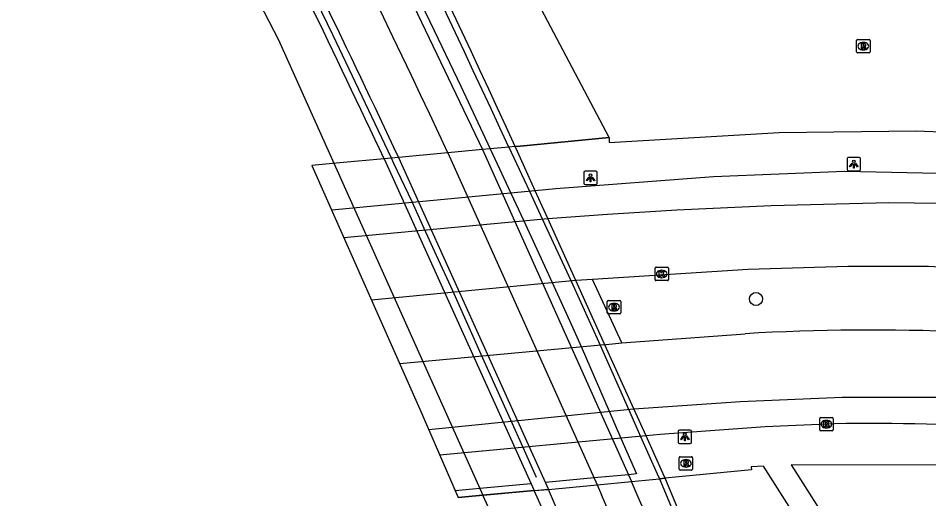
# Model space of a CAD drawing. Extents: x 163010 to 163853, y 382793 to 383982.
# Drawn here: x 163009.7 to 163077.8, y 383910 to 383946 of the extents above; entities that cross this region are included whole.
import ezdxf

# ---------------------------------------------------------------- set-up
doc = ezdxf.new("R2010")
doc.units = 0
for name, color, linetype in [('IMGEO_Berm_open', 7, 'Continuous'), ('IMGEO_Boom', 7, 'Continuous'), ('IMGEO_Dek', 7, 'Continuous'), ('IMGEO_Groenvoorziening', 7, 'Continuous'), ('IMGEO_Hek', 7, 'Continuous'), ('IMGEO_Kolk', 7, 'Continuous'), ('IMGEO_Lichtpunt', 7, 'Continuous'), ('IMGEO_Lijnafwatering', 7, 'Continuous'), ('IMGEO_Muur', 7, 'Continuous'), ('IMGEO_Rijbaan_lokaal_gesloten', 7, 'Continuous'), ('IMGEO_Rijbaan_regionaal_gesloten', 7, 'Continuous'), ('IMGEO_Rioolput', 7, 'Continuous'), ('IMGEO_Voetpad_open', 7, 'Continuous')]:
    doc.layers.add(name, color=color, linetype=linetype)

msp = doc.modelspace()

# ---------------------------------------------------------------- linework, layer by layer
at = {"layer": 'IMGEO_Berm_open'}
msp.add_lwpolyline([(163048.332, 383910.63), (163049.399, 383910.705)], dxfattribs=at)
at = {"layer": 'IMGEO_Boom'}
msp.add_circle((163064.924, 383924.954), 0.489, dxfattribs=at)
at = {"layer": 'IMGEO_Dek'}
msp.add_lwpolyline([(163039.789, 383916.699), (163042.648, 383910.107), (163043.962, 383910.224), (163048.332, 383910.63), (163049.39, 383910.728), (163049.399, 383910.705), (163053.04, 383911.049), (163055.616, 383911.293), (163057.704, 383911.501), (163058.135, 383911.541), (163057.961, 383911.925), (163056.7, 383914.713), (163055.785, 383916.736), (163053.616, 383921.533), (163051.447, 383926.327), (163049.348, 383930.967), (163048.406, 383933.05), (163047.074, 383935.994), (163046.907, 383936.364), (163046.437, 383936.32), (163045.048, 383936.191), (163044.468, 383936.137), (163041.876, 383935.895), (163038.19, 383935.552), (163037.66, 383935.502), (163037.104, 383935.45), (163033.79, 383935.139), (163033.239, 383935.087), (163031.71, 383934.943)], close=True, dxfattribs=at)
at = {"layer": 'IMGEO_Groenvoorziening'}
msp.add_lwpolyline([(163053.933, 383937.027), (163036.247, 383970.543)], dxfattribs=at)
at = {"layer": 'IMGEO_Hek'}
for points in [[(163053.933, 383937.027), (163047.28, 383936.399), (163046.907, 383936.364)], [(163041.876, 383935.895), (163038.19, 383935.552)], [(163044.468, 383936.137), (163041.876, 383935.895)], [(163045.048, 383936.191), (163044.468, 383936.137)], [(163046.437, 383936.32), (163045.048, 383936.191)], [(163046.907, 383936.364), (163046.437, 383936.32)], [(163033.79, 383935.139), (163033.239, 383935.087)], [(163037.104, 383935.45), (163033.79, 383935.139)], [(163037.66, 383935.502), (163037.104, 383935.45)], [(163038.19, 383935.552), (163037.66, 383935.502)], [(163033.239, 383935.087), (163031.71, 383934.943)], [(163064.588, 383912.165), (163058.135, 383911.541)], [(163055.616, 383911.293), (163057.704, 383911.501)], [(163058.135, 383911.541), (163057.704, 383911.501)], [(163043.962, 383910.224), (163048.332, 383910.63)], [(163048.332, 383910.63), (163049.399, 383910.705)], [(163049.399, 383910.705), (163053.04, 383911.049)], [(163053.04, 383911.049), (163055.616, 383911.293)], [(163042.648, 383910.107), (163043.962, 383910.224)]]:
    msp.add_lwpolyline(points, dxfattribs=at)
at = {"layer": 'IMGEO_Kolk'}
for p, q in [((163057.37, 383926.4), (163057.37, 383927.252)), ((163057.445, 383927.326), (163058.297, 383927.326)), ((163057.858, 383927.106), (163057.883, 383927.106)), ((163058.371, 383927.252), (163058.371, 383926.4)), ((163058.297, 383926.326), (163057.445, 383926.326)), ((163057.881, 383926.546), (163057.856, 383926.546)), ((163069.762, 383916.092), (163070.614, 383916.092)), ((163069.687, 383915.166), (163069.687, 383916.018)), ((163070.175, 383915.872), (163070.2, 383915.872)), ((163070.688, 383916.018), (163070.688, 383915.166)), ((163070.614, 383915.092), (163069.762, 383915.092)), ((163070.198, 383915.312), (163070.173, 383915.312))]:
    msp.add_line(p, q, dxfattribs=at)
for points in [[(163057.37, 383926.4), (163057.37, 383927.252)], [(163057.445, 383927.326), (163058.297, 383927.326)], [(163057.691, 383927.026), (163057.814, 383927.026), (163057.814, 383926.875), (163057.944, 383927.026), (163058.108, 383927.026), (163057.962, 383926.875), (163058.115, 383926.626), (163057.963, 383926.626), (163057.878, 383926.79), (163057.814, 383926.723), (163057.814, 383926.626), (163057.691, 383926.626), (163057.691, 383927.026)], [(163058.371, 383927.252), (163058.371, 383926.4)], [(163058.297, 383926.326), (163057.445, 383926.326)], [(163069.762, 383916.092), (163070.614, 383916.092)], [(163069.687, 383915.166), (163069.687, 383916.018)], [(163070.008, 383915.792), (163070.131, 383915.792), (163070.131, 383915.641), (163070.261, 383915.792), (163070.425, 383915.792), (163070.279, 383915.641), (163070.432, 383915.392), (163070.28, 383915.392), (163070.195, 383915.556), (163070.131, 383915.489), (163070.131, 383915.392), (163070.008, 383915.392), (163070.008, 383915.792)], [(163070.688, 383916.018), (163070.688, 383915.166)], [(163070.614, 383915.092), (163069.762, 383915.092)]]:
    msp.add_lwpolyline(points, dxfattribs=at)
for centre, start, end in [((163057.447, 383927.25), 91.55205, 178.44795), ((163057.447, 383927.25), 91.55205, 178.44795), ((163058.295, 383927.25), 1.55205, 88.44795), ((163058.295, 383927.25), 1.55205, 88.44795), ((163057.447, 383926.402), 181.55205, 268.44795), ((163057.447, 383926.402), 181.55205, 268.44795), ((163058.295, 383926.402), 271.55205, 358.44795), ((163058.295, 383926.402), 271.55205, 358.44795), ((163069.764, 383916.016), 91.55205, 178.44795), ((163069.764, 383916.016), 91.55205, 178.44795), ((163070.612, 383916.016), 1.55205, 88.44795), ((163070.612, 383916.016), 1.55205, 88.44795), ((163069.764, 383915.168), 181.55205, 268.44795), ((163069.764, 383915.168), 181.55205, 268.44795), ((163070.612, 383915.168), 271.55205, 358.44795), ((163070.612, 383915.168), 271.55205, 358.44795)]:
    msp.add_arc(centre, 0.0765, start, end, dxfattribs=at)
for centre, major_axis, ratio, start_param, end_param in [((163057.857, 383926.826), (-0.387, 0.002), 0.722429, 4.712389, 7.853982), ((163057.882, 383926.826), (-0.39, 0.002), 0.717154, 1.570796, 4.712389), ((163070.174, 383915.592), (-0.387, 0.002), 0.722429, 4.712389, 7.853982), ((163070.199, 383915.592), (-0.39, 0.002), 0.717154, 1.570796, 4.712389)]:
    msp.add_ellipse(centre, major_axis=major_axis, ratio=ratio, start_param=start_param, end_param=end_param, dxfattribs=at)
at = {"layer": 'IMGEO_Lichtpunt'}
for p, q in [((163071.741, 383935.455), (163071.741, 383934.648)), ((163071.741, 383935.455), (163071.741, 383934.648)), ((163072.643, 383935.55), (163071.835, 383935.55)), ((163072.643, 383935.55), (163071.835, 383935.55)), ((163072.737, 383934.648), (163072.737, 383935.455)), ((163072.737, 383934.648), (163072.737, 383935.455)), ((163052.951, 383934.511), (163052.143, 383934.511)), ((163052.951, 383934.511), (163052.143, 383934.511)), ((163071.835, 383934.554), (163072.643, 383934.554)), ((163071.835, 383934.554), (163072.643, 383934.554)), ((163052.049, 383934.416), (163052.049, 383933.609)), ((163052.049, 383934.416), (163052.049, 383933.609)), ((163053.045, 383933.609), (163053.045, 383934.416)), ((163053.045, 383933.609), (163053.045, 383934.416)), ((163052.143, 383933.515), (163052.951, 383933.515)), ((163052.143, 383933.515), (163052.951, 383933.515)), ((163059.109, 383915.047), (163059.109, 383914.24)), ((163059.109, 383915.047), (163059.109, 383914.24)), ((163060.011, 383915.142), (163059.203, 383915.142)), ((163060.011, 383915.142), (163059.203, 383915.142)), ((163060.105, 383914.24), (163060.105, 383915.047)), ((163060.105, 383914.24), (163060.105, 383915.047)), ((163059.203, 383914.146), (163060.011, 383914.146)), ((163059.203, 383914.146), (163060.011, 383914.146))]:
    msp.add_line(p, q, dxfattribs=at)
for points in [[(163072.115, 383935.119), (163072.154, 383935.091), (163071.966, 383934.829), (163071.928, 383934.856), (163072.115, 383935.119)], [(163072.217, 383935.071), (163072.264, 383935.071), (163072.264, 383934.749), (163072.217, 383934.749), (163072.217, 383935.071)], [(163072.327, 383935.091), (163072.365, 383935.118), (163072.552, 383934.856), (163072.513, 383934.828), (163072.327, 383935.091)], [(163052.423, 383934.08), (163052.462, 383934.052), (163052.274, 383933.79), (163052.236, 383933.817), (163052.423, 383934.08)], [(163052.525, 383934.032), (163052.572, 383934.032), (163052.572, 383933.71), (163052.525, 383933.71), (163052.525, 383934.032)], [(163052.635, 383934.052), (163052.673, 383934.079), (163052.86, 383933.817), (163052.821, 383933.789), (163052.635, 383934.052)], [(163059.483, 383914.711), (163059.522, 383914.683), (163059.334, 383914.421), (163059.296, 383914.448), (163059.483, 383914.711)], [(163059.695, 383914.683), (163059.733, 383914.71), (163059.92, 383914.448), (163059.881, 383914.42), (163059.695, 383914.683)], [(163059.585, 383914.663), (163059.632, 383914.663), (163059.632, 383914.341), (163059.585, 383914.341), (163059.585, 383914.663)]]:
    msp.add_lwpolyline(points, dxfattribs=at)
for centre in [(163072.24, 383935.253), (163052.548, 383934.214), (163059.608, 383914.845)]:
    msp.add_circle(centre, 0.0994, dxfattribs=at)
for centre, start, end in [((163071.835, 383935.455), 90, 180), ((163071.835, 383935.455), 90, 180), ((163072.643, 383935.455), 0, 90), ((163072.643, 383935.455), 0, 90), ((163052.143, 383934.416), 90, 180), ((163052.143, 383934.416), 90, 180), ((163052.951, 383934.416), 0, 90), ((163052.951, 383934.416), 0, 90), ((163071.835, 383934.648), 180, 270), ((163071.835, 383934.648), 180, 270), ((163072.643, 383934.648), 270, 0), ((163072.643, 383934.648), 270, 360), ((163052.143, 383933.609), 180, 270), ((163052.143, 383933.609), 180, 270), ((163052.951, 383933.609), 270, 0), ((163052.951, 383933.609), 270, 360), ((163059.203, 383915.047), 90, 180), ((163059.203, 383915.047), 90, 180), ((163060.011, 383915.047), 0, 90), ((163060.011, 383915.047), 0, 90), ((163059.203, 383914.24), 180, 270), ((163059.203, 383914.24), 180, 270), ((163060.011, 383914.24), 270, 0), ((163060.011, 383914.24), 270, 360)]:
    msp.add_arc(centre, 0.0946, start, end, dxfattribs=at)
at = {"layer": 'IMGEO_Lijnafwatering'}
for points in [[(163033.269, 383944.705), (163032.061, 383947.238), (163026.237, 383959.064), (163025.222, 383961.057)], [(163034.405, 383958.269), (163036.688, 383953.686), (163040.864, 383945.045), (163042.836, 383940.872)], [(163041.028, 383928.213), (163040.102, 383930.239), (163039.195, 383932.222), (163037.847, 383935.103), (163037.66, 383935.502), (163033.269, 383944.705)], [(163042.836, 383940.872), (163045.048, 383936.191), (163045.225, 383935.816), (163046.592, 383932.878), (163047.522, 383930.86), (163049.674, 383926.187), (163050.97, 383923.334)], [(163048.512, 383911.595), (163047.499, 383913.848), (163046.58, 383915.891), (163044.371, 383920.805), (163042.237, 383925.569), (163041.028, 383928.213)], [(163050.97, 383923.334), (163051.849, 383921.4), (163053.937, 383916.556), (163054.808, 383914.535), (163055.974, 383911.861)], [(163055.974, 383911.861), (163055.394, 383911.806), (163052.809, 383911.565), (163049.188, 383911.226)], [(163048.092, 383911.13), (163044.27, 383910.777), (163043.756, 383910.729), (163042.431, 383910.606)]]:
    msp.add_lwpolyline(points, dxfattribs=at)
at = {"layer": 'IMGEO_Muur'}
for points in [[(163046.437, 383936.32), (163046.606, 383935.949), (163047.976, 383933.009), (163048.935, 383930.943), (163051.091, 383926.299), (163053.265, 383921.506), (163055.399, 383916.699), (163056.297, 383914.676), (163057.524, 383911.884), (163057.704, 383911.501)], [(163048.406, 383933.05), (163047.074, 383935.994), (163046.907, 383936.364)], [(163049.348, 383930.967), (163048.406, 383933.05)], [(163051.447, 383926.327), (163049.348, 383930.967)], [(163053.616, 383921.533), (163051.447, 383926.327)], [(163055.785, 383916.736), (163053.616, 383921.533)], [(163056.7, 383914.713), (163055.785, 383916.736)], [(163058.135, 383911.541), (163057.961, 383911.925), (163056.7, 383914.713)], [(163057.704, 383911.501), (163058.135, 383911.541)], [(163057.704, 383911.501), (163067.269, 383888.582), (163068.376, 383889.048)], [(163070.204, 383889.818), (163069.984, 383890.136), (163067.456, 383889.097), (163058.135, 383911.541)]]:
    msp.add_lwpolyline(points, dxfattribs=at)
for centre, radius, start, end in [((162134.973, 383515.806), 1003.792, 24.766736, 27.641983), ((162268.9, 383582.031), 854.896, 24.486283, 27.857088)]:
    msp.add_arc(centre, radius, start, end, dxfattribs=at)
at = {"layer": 'IMGEO_Rijbaan_lokaal_gesloten'}
for points in [[(163036.194, 383953.444), (163044.468, 383936.137), (163055.616, 383911.293)], [(163041.876, 383935.895), (163053.04, 383911.049)], [(163038.19, 383935.552), (163049.399, 383910.705)], [(163078.545, 383934.331), (163071.563, 383934.49), (163061.748, 383934.097), (163049.96, 383933.198), (163048.406, 383933.05)], [(163048.406, 383933.05), (163033.188, 383931.606)], [(163049.348, 383930.967), (163053.815, 383931.302), (163058.991, 383931.624), (163066.058, 383931.951), (163074.864, 383932.168), (163084.323, 383932.06), (163092.259, 383931.624), (163099.326, 383930.972), (163113.907, 383928.502), (163123.148, 383926.544), (163132.281, 383923.607), (163144.131, 383919.474), (163175.768, 383906.531), (163199.034, 383896.851), (163211.777, 383892.101), (163220.692, 383889.273), (163232.868, 383886.228), (163246.023, 383883.617), (163247.841, 383883.216)], [(163034.096, 383929.556), (163049.348, 383930.967)], [(163128.117, 383919.856), (163123.488, 383921.171), (163118.231, 383922.517), (163109.152, 383924.363), (163102.323, 383925.525), (163086.786, 383926.85), (163077.814, 383927.382), (163071.788, 383927.384), (163064.331, 383927.156), (163052.705, 383926.424)], [(163051.447, 383926.327), (163036.171, 383924.871)], [(163052.705, 383926.424), (163051.447, 383926.327)], [(163054.886, 383921.669), (163064.117, 383922.359)], [(163053.616, 383921.533), (163038.284, 383920.099)], [(163053.616, 383921.533), (163053.727, 383921.541), (163054.886, 383921.669)], [(163055.785, 383916.736), (163063.771, 383917.295), (163071.381, 383917.621), (163081.601, 383917.621), (163090.298, 383916.969), (163098.452, 383915.881), (163111.014, 383913.5), (163121.885, 383910.563), (163129.061, 383908.279), (163138.085, 383904.472), (163148.087, 383900.121), (163165.416, 383891.903), (163172.591, 383888.748), (163177.375, 383887.226), (163180.963, 383886.1)], [(163040.448, 383915.18), (163055.785, 383916.736)], [(163070.797, 383915.613), (163065.608, 383915.399), (163057.768, 383914.814), (163056.7, 383914.713)], [(163056.7, 383914.713), (163041.279, 383913.262)], [(163049.399, 383910.705), (163053.04, 383911.049)], [(163053.04, 383911.049), (163055.616, 383911.293)], [(163053.04, 383911.049), (163053.371, 383910.313)]]:
    msp.add_lwpolyline(points, dxfattribs=at)
for centre, radius, start, end in [((162080.92, 383486.161), 1060.988, 25.079933, 27.840466), ((162081.437, 383486.424), 1056.926, 25.146751, 26.576723), ((163073.542, 383758.414), 164.216, 81.88159, 93.29041), ((163073.776, 383749.236), 166.404, 81.5658, 91.02576), ((161997.3, 383455.659), 1146.289, 21.250944, 23.389111), ((162070.243, 383483.385), 1074.274, 21.298366, 23.473368), ((162162.76, 383521.49), 971.787, 16.429932, 23.585119)]:
    msp.add_arc(centre, radius, start, end, dxfattribs=at)
at = {"layer": 'IMGEO_Rijbaan_regionaal_gesloten'}
for points in [[(163009.741, 383981.917), (163010.405, 383980.667), (163029.199, 383944.338), (163044.498, 383910.274)], [(163037.104, 383935.45), (163048.332, 383910.63)], [(163048.332, 383910.63), (163044.498, 383910.274)], [(163044.498, 383910.274), (163042.647, 383910.108)], [(163079.516, 383819), (163073.789, 383835.987), (163062.35, 383867.183), (163053.67, 383888.817), (163045.314, 383908.477), (163044.498, 383910.274)]]:
    msp.add_lwpolyline(points, dxfattribs=at)
for centre, radius, start, end in [((162063.431, 383478.267), 1075.665, 25.152139, 26.536451), ((162230.516, 383550.56), 893.573, 21.003157, 23.763051)]:
    msp.add_arc(centre, radius, start, end, dxfattribs=at)
at = {"layer": 'IMGEO_Rioolput'}
for p, q in [((163072.45, 383943.443), (163072.45, 383944.295)), ((163072.525, 383944.369), (163073.377, 383944.369)), ((163072.938, 383944.149), (163072.963, 383944.149)), ((163073.451, 383944.295), (163073.451, 383943.443)), ((163073.377, 383943.369), (163072.525, 383943.369)), ((163072.961, 383943.589), (163072.936, 383943.589)), ((163053.803, 383923.92), (163053.803, 383924.772)), ((163053.878, 383924.846), (163054.73, 383924.846)), ((163054.291, 383924.626), (163054.316, 383924.626)), ((163054.804, 383924.772), (163054.804, 383923.92)), ((163054.73, 383923.846), (163053.878, 383923.846)), ((163054.314, 383924.066), (163054.289, 383924.066)), ((163059.183, 383912.23), (163059.183, 383913.082)), ((163059.258, 383913.156), (163060.11, 383913.156)), ((163059.671, 383912.936), (163059.696, 383912.936)), ((163060.184, 383913.082), (163060.184, 383912.23)), ((163060.11, 383912.156), (163059.258, 383912.156)), ((163059.694, 383912.376), (163059.669, 383912.376))]:
    msp.add_line(p, q, dxfattribs=at)
for points in [[(163072.45, 383943.443), (163072.45, 383944.295)], [(163072.525, 383944.369), (163073.377, 383944.369)], [(163073.039, 383944.067), (163072.787, 383944.069), (163072.787, 383943.669)], [(163072.965, 383943.988), (163072.911, 383943.988), (163072.911, 383943.907)], [(163073.451, 383944.295), (163073.451, 383943.443)], [(163073.377, 383943.369), (163072.525, 383943.369)], [(163072.787, 383943.669), (163072.911, 383943.669), (163072.911, 383943.831), (163072.922, 383943.831)], [(163072.911, 383943.907), (163072.963, 383943.907)], [(163072.969, 383943.802), (163073.04, 383943.669), (163073.18, 383943.669), (163073.115, 383943.795)], [(163053.803, 383923.92), (163053.803, 383924.772)], [(163053.878, 383924.846), (163054.73, 383924.846)], [(163054.392, 383924.544), (163054.14, 383924.546), (163054.14, 383924.146)], [(163054.14, 383924.146), (163054.264, 383924.146), (163054.264, 383924.308), (163054.275, 383924.308)], [(163054.318, 383924.465), (163054.264, 383924.465), (163054.264, 383924.384)], [(163054.264, 383924.384), (163054.316, 383924.384)], [(163054.322, 383924.279), (163054.393, 383924.146), (163054.533, 383924.146), (163054.468, 383924.272)], [(163054.804, 383924.772), (163054.804, 383923.92)], [(163054.73, 383923.846), (163053.878, 383923.846)], [(163059.183, 383912.23), (163059.183, 383913.082)], [(163059.258, 383913.156), (163060.11, 383913.156)], [(163059.772, 383912.854), (163059.52, 383912.856), (163059.52, 383912.456)], [(163059.698, 383912.775), (163059.644, 383912.775), (163059.644, 383912.694)], [(163059.644, 383912.694), (163059.696, 383912.694)], [(163060.184, 383913.082), (163060.184, 383912.23)], [(163060.11, 383912.156), (163059.258, 383912.156)], [(163059.52, 383912.456), (163059.644, 383912.456), (163059.644, 383912.618), (163059.655, 383912.618)], [(163059.702, 383912.589), (163059.773, 383912.456), (163059.913, 383912.456), (163059.848, 383912.582)]]:
    msp.add_lwpolyline(points, dxfattribs=at)
for centre, radius, start, end in [((163072.527, 383944.293), 0.0765, 91.55205, 178.44795), ((163072.527, 383944.293), 0.0765, 91.55205, 178.44795), ((163072.971, 383943.892), 0.0964, 77.00612, 93.18647), ((163073.038, 383943.957), 0.109, 350.36119, 89.41601), ((163073.375, 383944.293), 0.0765, 1.55205, 88.44795), ((163073.375, 383944.293), 0.0765, 1.55205, 88.44795), ((163072.527, 383943.445), 0.0765, 181.55205, 268.44795), ((163072.527, 383943.445), 0.0765, 181.55205, 268.44795), ((163072.921, 383943.778), 0.0533, 26.02933, 88.69889), ((163072.947, 383944.096), 0.19, 274.7715, 282.96867), ((163072.985, 383943.949), 0.0378, 276.66336, 79.67722), ((163073.036, 383943.957), 0.112, 277.58423, 350.98172), ((163073.02, 383943.742), 0.108, 29.51342, 73.79051), ((163073.375, 383943.445), 0.0765, 271.55205, 358.44795), ((163073.375, 383943.445), 0.0765, 271.55205, 358.44795), ((163053.88, 383924.77), 0.0765, 91.55205, 178.44795), ((163053.88, 383924.77), 0.0765, 91.55205, 178.44795), ((163054.274, 383924.255), 0.0533, 26.02933, 88.69889), ((163054.3, 383924.573), 0.19, 274.7715, 282.96867), ((163054.324, 383924.369), 0.0964, 77.00612, 93.18647), ((163054.338, 383924.426), 0.0378, 276.66336, 79.67722), ((163054.391, 383924.434), 0.109, 350.36119, 89.41601), ((163054.389, 383924.434), 0.112, 277.58423, 350.98172), ((163054.373, 383924.219), 0.108, 29.51342, 73.79051), ((163054.728, 383924.77), 0.0765, 1.55205, 88.44795), ((163054.728, 383924.77), 0.0765, 1.55205, 88.44795), ((163053.88, 383923.922), 0.0765, 181.55205, 268.44795), ((163053.88, 383923.922), 0.0765, 181.55205, 268.44795), ((163054.728, 383923.922), 0.0765, 271.55205, 358.44795), ((163054.728, 383923.922), 0.0765, 271.55205, 358.44795), ((163059.26, 383913.08), 0.0765, 91.55205, 178.44795), ((163059.26, 383913.08), 0.0765, 91.55205, 178.44795), ((163059.68, 383912.883), 0.19, 274.7715, 282.96867), ((163059.704, 383912.679), 0.0964, 77.00612, 93.18647), ((163059.718, 383912.736), 0.0378, 276.66336, 79.67722), ((163059.771, 383912.744), 0.109, 350.36119, 89.41601), ((163059.769, 383912.744), 0.112, 277.58423, 350.98172), ((163060.108, 383913.08), 0.0765, 1.55205, 88.44795), ((163060.108, 383913.08), 0.0765, 1.55205, 88.44795), ((163059.26, 383912.232), 0.0765, 181.55205, 268.44795), ((163059.26, 383912.232), 0.0765, 181.55205, 268.44795), ((163059.654, 383912.565), 0.0533, 26.02933, 88.69889), ((163059.753, 383912.529), 0.108, 29.51342, 73.79051), ((163060.108, 383912.232), 0.0765, 271.55205, 358.44795), ((163060.108, 383912.232), 0.0765, 271.55205, 358.44795)]:
    msp.add_arc(centre, radius, start, end, dxfattribs=at)
for centre, major_axis, ratio, start_param, end_param in [((163072.937, 383943.869), (-0.387, 0.002), 0.722429, 4.712389, 7.853982), ((163072.962, 383943.869), (-0.39, 0.002), 0.717154, 1.570796, 4.712389), ((163054.29, 383924.346), (-0.387, 0.002), 0.722429, 4.712389, 7.853982), ((163054.315, 383924.346), (-0.39, 0.002), 0.717154, 1.570796, 4.712389), ((163059.67, 383912.656), (-0.387, 0.002), 0.722429, 4.712389, 7.853982), ((163059.695, 383912.656), (-0.39, 0.002), 0.717154, 1.570796, 4.712389)]:
    msp.add_ellipse(centre, major_axis=major_axis, ratio=ratio, start_param=start_param, end_param=end_param, dxfattribs=at)
at = {"layer": 'IMGEO_Voetpad_open'}
for points in [[(163053.933, 383937.027), (163053.953, 383936.658), (163066.661, 383937.409), (163076.906, 383937.538), (163086.987, 383937.137), (163101.44, 383935.846), (163112.282, 383934.196), (163117.29, 383933.145), (163127.258, 383930.613), (163137, 383927.725), (163146.563, 383924.32), (163155.953, 383920.628), (163176.923, 383911.904)], [(163046.907, 383936.364), (163047.28, 383936.399), (163053.933, 383937.027)], [(163054.886, 383921.669), (163052.705, 383926.424)], [(163077.836, 383893.032), (163065.481, 383912.446), (163064.573, 383912.4), (163064.588, 383912.165), (163058.135, 383911.541)], [(163149.242, 383893.99), (163139.151, 383898.874), (163129.822, 383902.595), (163125.01, 383904.299), (163120.135, 383905.812), (163110.459, 383908.428), (163102.636, 383910.097), (163094.243, 383911.389), (163079.804, 383912.529), (163067.557, 383912.546), (163075.735, 383899.671)], [(163055.616, 383911.293), (163057.704, 383911.501)]]:
    msp.add_lwpolyline(points, dxfattribs=at)

doc.saveas('drawing.dxf')
